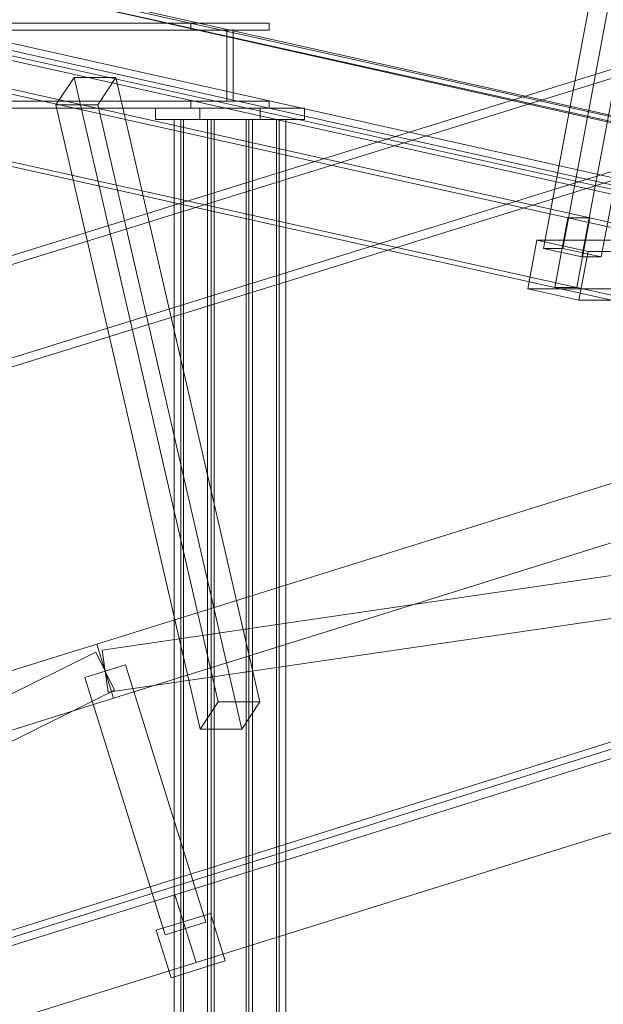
# Model space of a CAD drawing. Header units: millimetres. Extents: x -4738 to 65662, y -68080 to 6847.
# Tile 821 of 1056: x 19285 to 19696, y 1344 to 2038. Entities that reach past the tile are written whole.
import ezdxf

# ---------------------------------------------------------------- set-up
doc = ezdxf.new("R2010")
doc.units = ezdxf.units.MM
for name, color, linetype, lineweight in [('COTAS_P', 1, 'Continuous', 0), ('lateral_C02', 7, 'Continuous', 0), ('lateral_C10', 7, 'Continuous', 0)]:
    doc.layers.add(name, color=color, linetype=linetype, lineweight=lineweight)
doc.dimstyles.new('R19_100', dxfattribs={"dimtxt": 250, "dimasz": 150, "dimexe": 150, "dimexo": 80, "dimgap": 100, "dimtad": 1, "dimtih": 1, "dimtoh": 1, "dimdsep": 46, "dimcen": 0.09, "dimadec": 0, "dimazin": 0, "dimtfac": 1, "dimtdec": 4, "dimtofl": 0, "dimtmove": 0, "dimatfit": 3, "dimfxl": 1, "dimtolj": 1, "dimtzin": 0, "dimarcsym": 0})

# ---------------------------------------------------------------- blocks, each defined once
blk = doc.blocks.new('DIM_R30_4')
at = {"layer": 'COTAS_P'}
for p, q in [((15248.37, 1279.09), (24311.82, 4109.09)), ((24311.82, 4109.09), (24155.23, 4107.34)), ((24311.82, 4109.09), (24182.05, 4021.43)), ((24580.07, 3250), (24311.82, 4109.09)), ((15248.37, 1279.09), (15378.14, 1366.76)), ((15248.37, 1279.09), (15404.97, 1280.85)), ((15516.62, 420), (15248.37, 1279.09))]:
    blk.add_line(p, q, dxfattribs=at)
blk.add_text('9495 P', height=250, rotation=17.34062, dxfattribs=at).set_placement((19750.29, 2789.55))

msp = doc.modelspace()

# ---------------------------------------------------------------- linework, layer by layer
at = {"layer": 'lateral_C02'}
for p, q in [((15575.415, 232.817), (24634.01, 3078.273)), ((15576.913, 228.047), (24635.508, 3073.503)), ((20096.643, 2125.293), (19160.686, 1834.799)), ((19162.465, 1829.068), (20098.422, 2119.563)), ((19181.088, 1769.063), (20117.046, 2059.557)), ((20118.824, 2053.827), (19182.867, 1763.333)), ((19339.287, 1597.888), (20484.747, 1955.55)), ((19351.209, 1559.706), (20496.669, 1917.368)), ((19394.427, 1421.296), (20539.887, 1778.958)), ((19343.072, 1593.638), (20545.161, 1769.936)), ((19347.425, 1563.956), (20549.514, 1740.253)), ((19409.329, 1373.569), (20554.789, 1731.231)), ((18193.828, 1240.226), (19339.287, 1597.888)), ((19339.287, 1597.888), (19351.209, 1559.706)), ((18249.764, 1053.214), (19338.593, 1592.24)), ((19338.593, 1592.24), (19351.903, 1565.354)), ((19343.072, 1593.638), (19347.425, 1563.956)), ((19359.567, 1583.268), (19330.93, 1574.326)), ((19359.567, 1583.268), (19416.196, 1401.904)), ((19387.56, 1392.962), (19330.93, 1574.326)), ((18263.073, 1026.328), (19351.903, 1565.354)), ((18205.75, 1202.044), (19351.209, 1559.706)), ((18248.967, 1063.635), (19394.427, 1421.296)), ((19394.427, 1421.296), (19409.329, 1373.569)), ((19381.297, 1396.244), (19419.479, 1408.167)), ((19416.196, 1401.904), (19387.56, 1392.962)), ((19429.911, 1374.757), (19419.479, 1408.167)), ((19381.297, 1396.244), (19391.729, 1362.835)), ((19391.729, 1362.835), (19429.911, 1374.757)), ((18263.87, 1015.907), (19409.329, 1373.569))]:
    msp.add_line(p, q, dxfattribs=at)
at = {"layer": 'lateral_C10'}
for p, q in [((18241.459, 2248.813), (27684.903, 132.947)), ((27685.833, 137.844), (18242.389, 2253.71)), ((27880.277, 132.947), (18436.834, 2248.813)), ((18437.764, 2253.71), (27881.207, 137.844)), ((18589.159, 2138.834), (19671.331, 1898.261)), ((19686.961, 1898.261), (18604.789, 2138.834)), ((18925.203, 2138.834), (20007.375, 1898.261)), ((20023.005, 1898.261), (18940.833, 2138.834)), ((19662.104, 1849.276), (18579.932, 2089.849)), ((19677.734, 1849.276), (18595.562, 2089.849)), ((19998.148, 1849.276), (18915.976, 2089.849)), ((20013.778, 1849.276), (18931.606, 2089.849)), ((19689.229, 2062.918), (19654.167, 1876.776)), ((19667.843, 1876.776), (19702.905, 2062.918)), ((19681.221, 1870.761), (19716.283, 2056.904)), ((19694.897, 1870.761), (19729.96, 2056.904)), ((19405.667, 2035.56), (18366.275, 2035.56)), ((18421.504, 2035.56), (19460.897, 2035.56)), ((19405.667, 2035.56), (19460.897, 2035.56)), ((19405.667, 2030.56), (19405.667, 2035.56)), ((19460.897, 2035.56), (19460.897, 2030.56)), ((18366.275, 2030.56), (19405.667, 2030.56)), ((19430.981, 2030.56), (18391.588, 2030.56)), ((18396.191, 2030.56), (19435.583, 2030.56)), ((18421.504, 2030.56), (19460.897, 2030.56)), ((19460.897, 2030.56), (19405.667, 2030.56)), ((19430.981, 2030.56), (19435.583, 2030.56)), ((19430.981, 1980.56), (19430.981, 2030.56)), ((19435.583, 2030.56), (19435.583, 1980.56)), ((19323.351, 1997.225), (19310.568, 1977.894)), ((19352.807, 1997.225), (19323.351, 1997.225)), ((19424.946, 1557.225), (19323.351, 1997.225)), ((19340.024, 1977.894), (19352.807, 1997.225)), ((19352.807, 1997.225), (19454.402, 1557.225)), ((19405.667, 1980.56), (18366.275, 1980.56)), ((18391.588, 1980.56), (19430.981, 1980.56)), ((18396.191, 1980.56), (19435.583, 1980.56)), ((18421.504, 1980.56), (19460.897, 1980.56)), ((19310.568, 1977.894), (19340.024, 1977.894)), ((19412.162, 1537.894), (19310.568, 1977.894)), ((19441.618, 1537.894), (19340.024, 1977.894)), ((19405.667, 1980.56), (19460.897, 1980.56)), ((19405.667, 1975.56), (19405.667, 1980.56)), ((19435.583, 1980.56), (19430.981, 1980.56)), ((19460.897, 1980.56), (19460.897, 1975.56)), ((18366.275, 1975.56), (19405.667, 1975.56)), ((18421.504, 1975.56), (19460.897, 1975.56)), ((19412.092, 1975.56), (19380.832, 1975.56)), ((19380.832, 1975.56), (19454.472, 1975.56)), ((19380.832, 1975.56), (19380.832, 1967.56)), ((19460.897, 1975.56), (19405.667, 1975.56)), ((19485.732, 1975.56), (19412.092, 1975.56)), ((19412.092, 1967.56), (19412.092, 1975.56)), ((19454.472, 1975.56), (19485.732, 1975.56)), ((19454.472, 1967.56), (19454.472, 1975.56)), ((19485.732, 1975.56), (19485.732, 1967.56)), ((19454.472, 1967.56), (19380.832, 1967.56)), ((19380.832, 1967.56), (19412.092, 1967.56)), ((19417.39, 1967.56), (19393.945, 1967.56)), ((19393.945, 1967.56), (19398.547, 1967.56)), ((19393.945, 1967.56), (19393.945, 25)), ((19398.547, 1967.56), (19421.992, 1967.56)), ((19398.547, 25), (19398.547, 1967.56)), ((19400.501, 1967.56), (19398.547, 1967.56)), ((19398.547, 1967.56), (19444.572, 1967.56)), ((19446.526, 1967.56), (19400.501, 1967.56)), ((19400.501, 25), (19400.501, 1967.56)), ((19412.092, 1967.56), (19485.732, 1967.56)), ((19421.992, 1967.56), (19417.39, 1967.56)), ((19417.39, 25), (19417.39, 1967.56)), ((19421.992, 1967.56), (19420.038, 1967.56)), ((19420.038, 1967.56), (19466.063, 1967.56)), ((19420.038, 1967.56), (19420.038, 25)), ((19421.992, 1967.56), (19421.992, 25)), ((19468.017, 1967.56), (19421.992, 1967.56)), ((19468.017, 1967.56), (19444.572, 1967.56)), ((19444.572, 1967.56), (19449.175, 1967.56)), ((19444.572, 1967.56), (19444.572, 25)), ((19444.572, 1967.56), (19446.526, 1967.56)), ((19446.526, 1967.56), (19446.526, 25)), ((19449.175, 1967.56), (19472.62, 1967.56)), ((19449.175, 25), (19449.175, 1967.56)), ((19485.732, 1967.56), (19454.472, 1967.56)), ((19466.063, 1967.56), (19468.017, 1967.56)), ((19466.063, 25), (19466.063, 1967.56)), ((19472.62, 1967.56), (19468.017, 1967.56)), ((19468.017, 25), (19468.017, 1967.56)), ((19472.62, 1967.56), (19472.62, 25)), ((19662.104, 1849.276), (19671.331, 1898.261)), ((19671.331, 1898.261), (19686.961, 1898.261)), ((19671.331, 1898.261), (20753.502, 1657.688)), ((19686.961, 1898.261), (19677.734, 1849.276)), ((20769.132, 1657.688), (19686.961, 1898.261)), ((19649.604, 1882.676), (19643.145, 1848.387)), ((20001.278, 1882.676), (19649.604, 1882.676)), ((19649.604, 1882.676), (19685.676, 1874.657)), ((19654.167, 1876.776), (19667.843, 1876.776)), ((19681.221, 1870.761), (19654.167, 1876.776)), ((19667.843, 1876.776), (19694.897, 1870.761)), ((19679.217, 1840.368), (19685.676, 1874.657)), ((19685.676, 1874.657), (20037.35, 1874.657)), ((19694.897, 1870.761), (19681.221, 1870.761)), ((19679.217, 1840.368), (19643.145, 1848.387)), ((19643.145, 1848.387), (19994.819, 1848.387)), ((19677.734, 1849.276), (19662.104, 1849.276)), ((20744.275, 1608.703), (19662.104, 1849.276)), ((20759.905, 1608.703), (19677.734, 1849.276)), ((20030.891, 1840.368), (19679.217, 1840.368)), ((19412.162, 1537.894), (19424.946, 1557.225)), ((19424.946, 1557.225), (19454.402, 1557.225)), ((19454.402, 1557.225), (19441.618, 1537.894)), ((19441.618, 1537.894), (19412.162, 1537.894))]:
    msp.add_line(p, q, dxfattribs=at)

# ---------------------------------------------------------------- dimensions: what is measured, and where the dimension line sits
at = {"layer": 'COTAS_P'}
dim = msp.add_aligned_dim(p1=(15516.618, 420), p2=(24580.067, 3250), distance=900, text='<> P', dimstyle='R19_100', dxfattribs=at)
dim.commit()
dim.dimension.update_dxf_attribs({"geometry": 'DIM_R30_4', "text_midpoint": (19780.096, 2694.095)})

doc.saveas('drawing.dxf')
